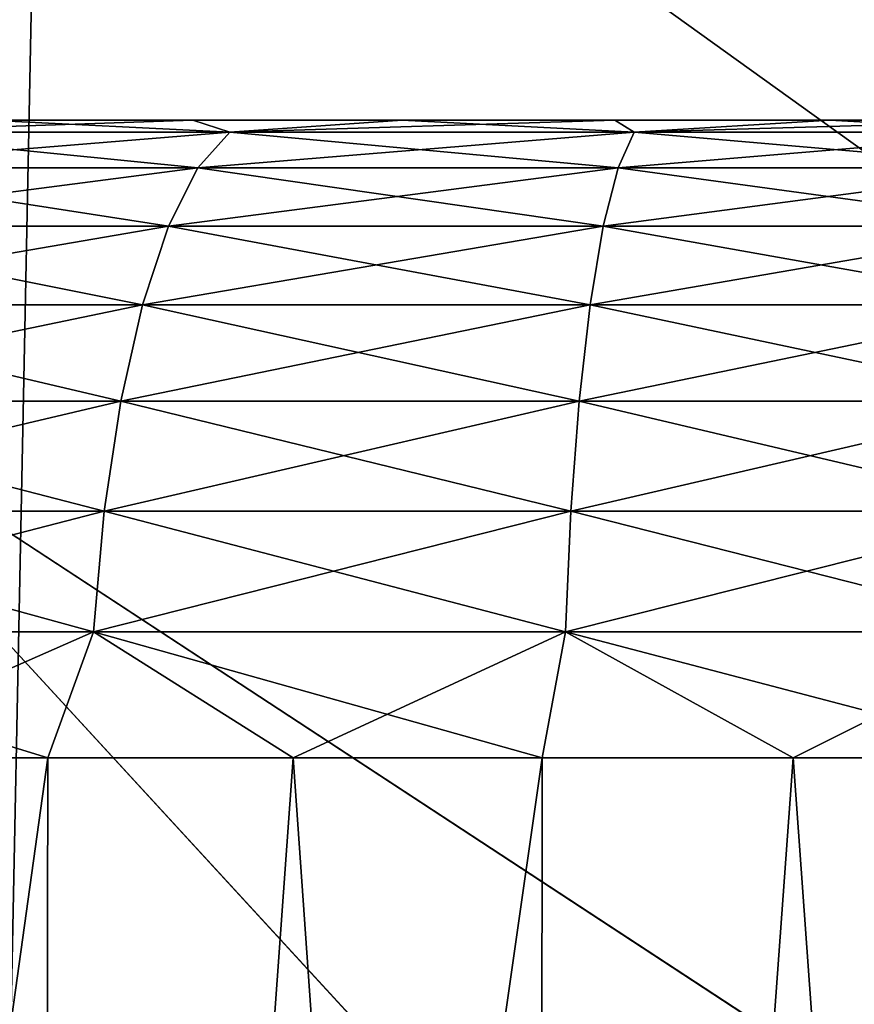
# Model space of a CAD drawing. Header units: millimetres. Extents: x -110 to 110, y 0 to 80.
# Tile 324 of 439: x 94.237 to 94.858, y 11.443 to 12.175. Entities that reach past the tile are written whole.
import ezdxf

# ---------------------------------------------------------------- set-up
doc = ezdxf.new("R2010")
doc.units = ezdxf.units.MM
doc.header["$LTSCALE"] = 59.460957
for name, color, linetype in [('13', 7, 'CONTINUOUS'), ('23', 7, 'CONTINUOUS'), ('27', 7, 'CONTINUOUS'), ('368', 7, 'CONTINUOUS'), ('369', 7, 'CONTINUOUS'), ('372', 7, 'CONTINUOUS'), ('373', 7, 'CONTINUOUS'), ('374', 7, 'CONTINUOUS'), ('378', 7, 'CONTINUOUS'), ('379', 7, 'CONTINUOUS'), ('383', 7, 'CONTINUOUS'), ('384', 7, 'CONTINUOUS'), ('4', 7, 'CONTINUOUS'), ('6', 7, 'CONTINUOUS'), ('7', 7, 'CONTINUOUS')]:
    doc.layers.add(name, color=color, linetype=linetype)

msp = doc.modelspace()

# ---------------------------------------------------------------- linework, layer by layer
at = {"layer": '13', "color": 7, "linetype": 'CONTINUOUS'}
for points in [[(95.06898, 22.61734, 52.30342), (105, 0, 52.6982), (94.48284, 21.84392, 52.31692), (95.06898, 22.61734, 52.30342)], [(94.48284, 21.84392, 52.31692), (105, 0, 52.6982), (93.82453, 21.13098, 52.32936), (94.48284, 21.84392, 52.31692)], [(93.82453, 21.13098, 52.32936), (105, 0, 52.6982), (89.48597, 16.8675, 52.40378), (93.82453, 21.13098, 52.32936)], [(89.48597, 16.8675, 52.40378), (105, 0, 52.6982), (88.76157, 16.22166, 52.41505), (89.48597, 16.8675, 52.40378)], [(88.76157, 16.22166, 52.41505), (105, 0, 52.6982), (87.97799, 15.64908, 52.42505), (88.76157, 16.22166, 52.41505)], [(87.97799, 15.64908, 52.42505), (105, 0, 52.6982), (87.1426, 15.15517, 52.43367), (87.97799, 15.64908, 52.42505)], [(87.1426, 15.15517, 52.43367), (105, 0, 52.6982), (86.26328, 14.74456, 52.44084), (87.1426, 15.15517, 52.43367)], [(86.26328, 14.74456, 52.44084), (105, 0, 52.6982), (85.34831, 14.42112, 52.44648), (86.26328, 14.74456, 52.44084)], [(85.34831, 14.42112, 52.44648), (105, 0, 52.6982), (84.40631, 14.1879, 52.45055), (85.34831, 14.42112, 52.44648)], [(84.40631, 14.1879, 52.45055), (105, 0, 52.6982), (83.44615, 14.04709, 52.45301), (84.40631, 14.1879, 52.45055)], [(105, 0, 52.6982), (-105, 0, 52.6982), (83.44615, 14.04709, 52.45301), (105, 0, 52.6982)]]:
    msp.add_3dface(points, dxfattribs=at)
at = {"layer": '23', "color": 7, "linetype": 'CONTINUOUS'}
for points in [[(93.66814, 37, -44.73599), (94.18733, 9.29476, -45.00078), (94.74723, 37, -44.09194), (93.66814, 37, -44.73599)], [(94.18733, 9.29476, -45.00078), (95.34112, 9.29476, -44.275), (94.74723, 37, -44.09194), (94.18733, 9.29476, -45.00078)], [(94.74723, 37, -44.09194), (95.34112, 9.29476, -44.275), (95.76883, 37, -43.36012), (94.74723, 37, -44.09194)]]:
    msp.add_3dface(points, dxfattribs=at)
at = {"layer": '27', "color": 7, "linetype": 'CONTINUOUS'}
for points in [[(93.35525, 37, 44.90072), (94.48666, 37, 44.2588), (94.18733, 9.29476, 45.00078), (93.35525, 37, 44.90072)], [(94.18733, 9.29476, 45.00078), (94.48666, 37, 44.2588), (95.34112, 9.29476, 44.275), (94.18733, 9.29476, 45.00078)], [(94.48666, 37, 44.2588), (95.55843, 37, 43.52158), (95.34112, 9.29476, 44.275), (94.48666, 37, 44.2588)]]:
    msp.add_3dface(points, dxfattribs=at)
at = {"layer": '368', "color": 7, "linetype": 'CONTINUOUS'}
for points in [[(94.21349, 12.1, 32.89139), (94.2212, 12.1, 33.92804), (94.36593, 12.1, 32.84065), (94.21349, 12.1, 32.89139)], [(94.36593, 12.1, 37.15935), (94.2212, 12.1, 36.07196), (94.21349, 12.1, 37.10861), (94.36593, 12.1, 37.15935)], [(94.36593, 12.1, -32.84065), (94.2212, 12.1, -33.92804), (94.21349, 12.1, -32.89139), (94.36593, 12.1, -32.84065)], [(94.21349, 12.1, -37.10861), (94.2212, 12.1, -36.07196), (94.36593, 12.1, -37.15935), (94.21349, 12.1, -37.10861)], [(94.2212, 12.1, 33.92804), (94.39848, 12.1, 33.81941), (94.36593, 12.1, 32.84065), (94.2212, 12.1, 33.92804)], [(94.39848, 12.1, 36.18059), (94.2212, 12.1, 36.07196), (94.36593, 12.1, 37.15935), (94.39848, 12.1, 36.18059)], [(94.39848, 12.1, -33.81941), (94.2212, 12.1, -33.92804), (94.36593, 12.1, -32.84065), (94.39848, 12.1, -33.81941)], [(94.2212, 12.1, -36.07196), (94.39848, 12.1, -36.18059), (94.36593, 12.1, -37.15935), (94.2212, 12.1, -36.07196)], [(94.36593, 12.1, 32.84065), (94.39848, 12.1, 33.81941), (94.5216, 12.1, 32.80092), (94.36593, 12.1, 32.84065)], [(94.5216, 12.1, 37.19908), (94.39848, 12.1, 36.18059), (94.36593, 12.1, 37.15935), (94.5216, 12.1, 37.19908)], [(94.5216, 12.1, -32.80092), (94.39848, 12.1, -33.81941), (94.36593, 12.1, -32.84065), (94.5216, 12.1, -32.80092)], [(94.36593, 12.1, -37.15935), (94.39848, 12.1, -36.18059), (94.5216, 12.1, -37.19908), (94.36593, 12.1, -37.15935)], [(94.39848, 12.1, 33.81941), (94.59056, 12.1, 33.73985), (94.5216, 12.1, 32.80092), (94.39848, 12.1, 33.81941)], [(94.59056, 12.1, 36.26015), (94.39848, 12.1, 36.18059), (94.5216, 12.1, 37.19908), (94.59056, 12.1, 36.26015)], [(94.59056, 12.1, -33.73985), (94.39848, 12.1, -33.81941), (94.5216, 12.1, -32.80092), (94.59056, 12.1, -33.73985)], [(94.39848, 12.1, -36.18059), (94.59056, 12.1, -36.26015), (94.5216, 12.1, -37.19908), (94.39848, 12.1, -36.18059)], [(94.5216, 12.1, 32.80092), (94.59056, 12.1, 33.73985), (94.6797, 12.1, 32.77239), (94.5216, 12.1, 32.80092)], [(94.6797, 12.1, 37.22761), (94.59056, 12.1, 36.26015), (94.5216, 12.1, 37.19908), (94.6797, 12.1, 37.22761)], [(94.6797, 12.1, -32.77239), (94.59056, 12.1, -33.73985), (94.5216, 12.1, -32.80092), (94.6797, 12.1, -32.77239)], [(94.5216, 12.1, -37.19908), (94.59056, 12.1, -36.26015), (94.6797, 12.1, -37.22761), (94.5216, 12.1, -37.19908)], [(94.59056, 12.1, 33.73985), (94.79273, 12.1, 33.69131), (94.6797, 12.1, 32.77239), (94.59056, 12.1, 33.73985)], [(94.79273, 12.1, 36.30869), (94.59056, 12.1, 36.26015), (94.6797, 12.1, 37.22761), (94.79273, 12.1, 36.30869)], [(94.79273, 12.1, -33.69131), (94.59056, 12.1, -33.73985), (94.6797, 12.1, -32.77239), (94.79273, 12.1, -33.69131)], [(94.59056, 12.1, -36.26015), (94.79273, 12.1, -36.30869), (94.6797, 12.1, -37.22761), (94.59056, 12.1, -36.26015)], [(94.83944, 12.1, 37.24478), (94.79273, 12.1, 36.30869), (94.6797, 12.1, 37.22761), (94.83944, 12.1, 37.24478)], [(94.6797, 12.1, 32.77239), (94.79273, 12.1, 33.69131), (94.83944, 12.1, 32.75522), (94.6797, 12.1, 32.77239)], [(94.83944, 12.1, -32.75522), (94.79273, 12.1, -33.69131), (94.6797, 12.1, -32.77239), (94.83944, 12.1, -32.75522)], [(94.6797, 12.1, -37.22761), (94.79273, 12.1, -36.30869), (94.83944, 12.1, -37.24478), (94.6797, 12.1, -37.22761)], [(95, 12.1, 37.25052), (94.79273, 12.1, 36.30869), (94.83944, 12.1, 37.24478), (95, 12.1, 37.25052)], [(95, 12.1, 36.325), (94.79273, 12.1, 36.30869), (95, 12.1, 37.25052), (95, 12.1, 36.325)], [(94.79273, 12.1, 33.69131), (95, 12.1, 33.675), (94.83944, 12.1, 32.75522), (94.79273, 12.1, 33.69131)], [(95, 12.1, -32.74948), (94.79273, 12.1, -33.69131), (94.83944, 12.1, -32.75522), (95, 12.1, -32.74948)], [(95, 12.1, -33.675), (94.79273, 12.1, -33.69131), (95, 12.1, -32.74948), (95, 12.1, -33.675)], [(94.79273, 12.1, -36.30869), (95, 12.1, -36.325), (94.83944, 12.1, -37.24478), (94.79273, 12.1, -36.30869)], [(94.83944, 12.1, 32.75522), (95, 12.1, 33.675), (95, 12.1, 32.74948), (94.83944, 12.1, 32.75522)], [(94.83944, 12.1, -37.24478), (95, 12.1, -36.325), (95, 12.1, -37.25052), (94.83944, 12.1, -37.24478)]]:
    msp.add_3dface(points, dxfattribs=at)
at = {"layer": '369', "color": 7, "linetype": 'CONTINUOUS'}
for points in [[(93.89549, 9.02383, 32.33348), (94.2581, 11.62617, 32.35214), (94.25299, 9.02383, 32.21213), (93.89549, 9.02383, 32.33348)], [(94.07914, 11.62617, 32.40894), (94.2581, 11.62617, 32.35214), (93.89549, 9.02383, 32.33348), (94.07914, 11.62617, 32.40894)], [(94.2581, 11.62617, 32.35214), (94.44053, 11.62617, 32.30768), (94.25299, 9.02383, 32.21213), (94.2581, 11.62617, 32.35214)], [(94.25299, 9.02383, 32.21213), (94.62556, 11.62617, 32.27578), (94.62327, 9.02383, 32.13848), (94.25299, 9.02383, 32.21213)], [(94.44053, 11.62617, 32.30768), (94.62556, 11.62617, 32.27578), (94.25299, 9.02383, 32.21213), (94.44053, 11.62617, 32.30768)], [(94.62327, 9.02383, 32.13848), (95, 11.62617, 32.25017), (95, 9.02383, 32.11378), (94.62327, 9.02383, 32.13848)], [(94.81234, 11.62617, 32.25658), (95, 11.62617, 32.25017), (94.62327, 9.02383, 32.13848), (94.81234, 11.62617, 32.25658)], [(94.62556, 11.62617, 32.27578), (94.81234, 11.62617, 32.25658), (94.62327, 9.02383, 32.13848), (94.62556, 11.62617, 32.27578)]]:
    msp.add_3dface(points, dxfattribs=at)
at = {"layer": '372', "color": 7, "linetype": 'CONTINUOUS'}
for points in [[(94.25299, 9.02383, 37.78787), (94.07914, 11.62617, 37.59106), (93.89549, 9.02383, 37.66652), (94.25299, 9.02383, 37.78787)], [(94.2581, 11.62617, 37.64786), (94.07914, 11.62617, 37.59106), (94.25299, 9.02383, 37.78787), (94.2581, 11.62617, 37.64786)], [(94.44053, 11.62617, 37.69232), (94.2581, 11.62617, 37.64786), (94.25299, 9.02383, 37.78787), (94.44053, 11.62617, 37.69232)], [(94.62327, 9.02383, 37.86152), (94.44053, 11.62617, 37.69232), (94.25299, 9.02383, 37.78787), (94.62327, 9.02383, 37.86152)], [(94.62556, 11.62617, 37.72422), (94.44053, 11.62617, 37.69232), (94.62327, 9.02383, 37.86152), (94.62556, 11.62617, 37.72422)], [(94.81234, 11.62617, 37.74342), (94.62556, 11.62617, 37.72422), (94.62327, 9.02383, 37.86152), (94.81234, 11.62617, 37.74342)], [(95, 9.02383, 37.88622), (94.81234, 11.62617, 37.74342), (94.62327, 9.02383, 37.86152), (95, 9.02383, 37.88622)], [(95, 11.62617, 37.74983), (94.81234, 11.62617, 37.74342), (95, 9.02383, 37.88622), (95, 11.62617, 37.74983)]]:
    msp.add_3dface(points, dxfattribs=at)
at = {"layer": '373', "color": 7, "linetype": 'CONTINUOUS'}
for points in [[(94.10288, 12.09113, 32.83416), (94.36593, 12.1, 32.84065), (94.39325, 12.09113, 32.73559), (94.10288, 12.09113, 32.83416)], [(94.21349, 12.1, 32.89139), (94.36593, 12.1, 32.84065), (94.10288, 12.09113, 32.83416), (94.21349, 12.1, 32.89139)], [(94.36593, 12.1, 32.84065), (94.5216, 12.1, 32.80092), (94.39325, 12.09113, 32.73559), (94.36593, 12.1, 32.84065)], [(94.5216, 12.1, 32.80092), (94.6797, 12.1, 32.77239), (94.39325, 12.09113, 32.73559), (94.5216, 12.1, 32.80092)], [(94.39325, 12.09113, 32.73559), (94.6797, 12.1, 32.77239), (94.69401, 12.09113, 32.67576), (94.39325, 12.09113, 32.73559)], [(94.6797, 12.1, 32.77239), (94.83944, 12.1, 32.75522), (94.69401, 12.09113, 32.67576), (94.6797, 12.1, 32.77239)], [(94.83944, 12.1, 32.75522), (95, 12.1, 32.74948), (94.69401, 12.09113, 32.67576), (94.83944, 12.1, 32.75522)], [(94.69401, 12.09113, 32.67576), (95, 12.1, 32.74948), (95, 12.09113, 32.65571), (94.69401, 12.09113, 32.67576)], [(94.10288, 12.09113, 32.83416), (94.39325, 12.09113, 32.73559), (94.06803, 12.06458, 32.75002), (94.10288, 12.09113, 32.83416)], [(94.06803, 12.06458, 32.75002), (94.39325, 12.09113, 32.73559), (94.36968, 12.06458, 32.64763), (94.06803, 12.06458, 32.75002)], [(94.36968, 12.06458, 32.64763), (94.69401, 12.09113, 32.67576), (94.68212, 12.06458, 32.58548), (94.36968, 12.06458, 32.64763)], [(94.39325, 12.09113, 32.73559), (94.69401, 12.09113, 32.67576), (94.36968, 12.06458, 32.64763), (94.39325, 12.09113, 32.73559)], [(94.68212, 12.06458, 32.58548), (95, 12.09113, 32.65571), (95, 12.06458, 32.56464), (94.68212, 12.06458, 32.58548)], [(94.69401, 12.09113, 32.67576), (95, 12.09113, 32.65571), (94.68212, 12.06458, 32.58548), (94.69401, 12.09113, 32.67576)], [(94.06803, 12.06458, 32.75002), (94.36968, 12.06458, 32.64763), (94.03573, 12.02131, 32.67204), (94.06803, 12.06458, 32.75002)], [(94.03573, 12.02131, 32.67204), (94.36968, 12.06458, 32.64763), (94.34784, 12.02131, 32.56609), (94.03573, 12.02131, 32.67204)], [(94.36968, 12.06458, 32.64763), (94.68212, 12.06458, 32.58548), (94.34784, 12.02131, 32.56609), (94.36968, 12.06458, 32.64763)], [(94.34784, 12.02131, 32.56609), (94.68212, 12.06458, 32.58548), (94.6711, 12.02131, 32.50179), (94.34784, 12.02131, 32.56609)], [(94.68212, 12.06458, 32.58548), (95, 12.06458, 32.56464), (94.6711, 12.02131, 32.50179), (94.68212, 12.06458, 32.58548)], [(94.6711, 12.02131, 32.50179), (95, 12.06458, 32.56464), (95, 12.02131, 32.48023), (94.6711, 12.02131, 32.50179)], [(94.03573, 12.02131, 32.67204), (94.34784, 12.02131, 32.56609), (94.00713, 11.96288, 32.60301), (94.03573, 12.02131, 32.67204)], [(94.00713, 11.96288, 32.60301), (94.34784, 12.02131, 32.56609), (94.3285, 11.96288, 32.49392), (94.00713, 11.96288, 32.60301)], [(94.34784, 12.02131, 32.56609), (94.6711, 12.02131, 32.50179), (94.3285, 11.96288, 32.49392), (94.34784, 12.02131, 32.56609)], [(94.3285, 11.96288, 32.49392), (94.6711, 12.02131, 32.50179), (94.66135, 11.96288, 32.42771), (94.3285, 11.96288, 32.49392)], [(94.6711, 12.02131, 32.50179), (95, 12.02131, 32.48023), (94.66135, 11.96288, 32.42771), (94.6711, 12.02131, 32.50179)], [(94.66135, 11.96288, 32.42771), (95, 12.02131, 32.48023), (95, 11.96288, 32.40551), (94.66135, 11.96288, 32.42771)], [(94.00713, 11.96288, 32.60301), (94.3285, 11.96288, 32.49392), (93.98327, 11.89139, 32.54541), (94.00713, 11.96288, 32.60301)], [(93.98327, 11.89139, 32.54541), (94.3285, 11.96288, 32.49392), (94.31236, 11.89139, 32.4337), (93.98327, 11.89139, 32.54541)], [(94.31236, 11.89139, 32.4337), (94.66135, 11.96288, 32.42771), (94.65321, 11.89139, 32.3659), (94.31236, 11.89139, 32.4337)], [(94.3285, 11.96288, 32.49392), (94.66135, 11.96288, 32.42771), (94.31236, 11.89139, 32.4337), (94.3285, 11.96288, 32.49392)], [(94.66135, 11.96288, 32.42771), (95, 11.96288, 32.40551), (94.65321, 11.89139, 32.3659), (94.66135, 11.96288, 32.42771)], [(94.65321, 11.89139, 32.3659), (95, 11.96288, 32.40551), (95, 11.89139, 32.34317), (94.65321, 11.89139, 32.3659)], [(93.98327, 11.89139, 32.54541), (94.31236, 11.89139, 32.4337), (93.96501, 11.80942, 32.50132), (93.98327, 11.89139, 32.54541)], [(93.96501, 11.80942, 32.50132), (94.31236, 11.89139, 32.4337), (94.30001, 11.80942, 32.38761), (93.96501, 11.80942, 32.50132)], [(94.31236, 11.89139, 32.4337), (94.65321, 11.89139, 32.3659), (94.30001, 11.80942, 32.38761), (94.31236, 11.89139, 32.4337)], [(94.30001, 11.80942, 32.38761), (94.65321, 11.89139, 32.3659), (94.64699, 11.80942, 32.31859), (94.30001, 11.80942, 32.38761)], [(94.65321, 11.89139, 32.3659), (95, 11.89139, 32.34317), (94.64699, 11.80942, 32.31859), (94.65321, 11.89139, 32.3659)], [(94.64699, 11.80942, 32.31859), (95, 11.89139, 32.34317), (95, 11.80942, 32.29545), (94.64699, 11.80942, 32.31859)], [(93.96501, 11.80942, 32.50132), (94.30001, 11.80942, 32.38761), (93.95301, 11.7199, 32.47233), (93.96501, 11.80942, 32.50132)], [(93.95301, 11.7199, 32.47233), (94.30001, 11.80942, 32.38761), (94.29189, 11.7199, 32.3573), (93.95301, 11.7199, 32.47233)], [(94.29189, 11.7199, 32.3573), (94.64699, 11.80942, 32.31859), (94.64289, 11.7199, 32.28748), (94.29189, 11.7199, 32.3573)], [(94.30001, 11.80942, 32.38761), (94.64699, 11.80942, 32.31859), (94.29189, 11.7199, 32.3573), (94.30001, 11.80942, 32.38761)], [(94.64289, 11.7199, 32.28748), (95, 11.80942, 32.29545), (95, 11.7199, 32.26407), (94.64289, 11.7199, 32.28748)], [(94.64699, 11.80942, 32.31859), (95, 11.80942, 32.29545), (94.64289, 11.7199, 32.28748), (94.64699, 11.80942, 32.31859)], [(94.07914, 11.62617, 32.40894), (93.95301, 11.7199, 32.47233), (94.29189, 11.7199, 32.3573), (94.07914, 11.62617, 32.40894)], [(94.2581, 11.62617, 32.35214), (94.07914, 11.62617, 32.40894), (94.29189, 11.7199, 32.3573), (94.2581, 11.62617, 32.35214)], [(94.44053, 11.62617, 32.30768), (94.2581, 11.62617, 32.35214), (94.29189, 11.7199, 32.3573), (94.44053, 11.62617, 32.30768)], [(94.44053, 11.62617, 32.30768), (94.29189, 11.7199, 32.3573), (94.64289, 11.7199, 32.28748), (94.44053, 11.62617, 32.30768)], [(94.62556, 11.62617, 32.27578), (94.44053, 11.62617, 32.30768), (94.64289, 11.7199, 32.28748), (94.62556, 11.62617, 32.27578)], [(94.81234, 11.62617, 32.25658), (94.62556, 11.62617, 32.27578), (94.64289, 11.7199, 32.28748), (94.81234, 11.62617, 32.25658)], [(94.81234, 11.62617, 32.25658), (94.64289, 11.7199, 32.28748), (95, 11.7199, 32.26407), (94.81234, 11.62617, 32.25658)], [(95, 11.62617, 32.25017), (94.81234, 11.62617, 32.25658), (95, 11.7199, 32.26407), (95, 11.62617, 32.25017)]]:
    msp.add_3dface(points, dxfattribs=at)
at = {"layer": '374', "color": 7, "linetype": 'CONTINUOUS'}
for points in [[(94.39325, 12.09113, 37.26441), (94.21349, 12.1, 37.10861), (94.10288, 12.09113, 37.16584), (94.39325, 12.09113, 37.26441)], [(94.36593, 12.1, 37.15935), (94.21349, 12.1, 37.10861), (94.39325, 12.09113, 37.26441), (94.36593, 12.1, 37.15935)], [(94.5216, 12.1, 37.19908), (94.36593, 12.1, 37.15935), (94.39325, 12.09113, 37.26441), (94.5216, 12.1, 37.19908)], [(94.69401, 12.09113, 37.32424), (94.5216, 12.1, 37.19908), (94.39325, 12.09113, 37.26441), (94.69401, 12.09113, 37.32424)], [(94.6797, 12.1, 37.22761), (94.5216, 12.1, 37.19908), (94.69401, 12.09113, 37.32424), (94.6797, 12.1, 37.22761)], [(94.83944, 12.1, 37.24478), (94.6797, 12.1, 37.22761), (94.69401, 12.09113, 37.32424), (94.83944, 12.1, 37.24478)], [(95, 12.09113, 37.34429), (94.83944, 12.1, 37.24478), (94.69401, 12.09113, 37.32424), (95, 12.09113, 37.34429)], [(95, 12.1, 37.25052), (94.83944, 12.1, 37.24478), (95, 12.09113, 37.34429), (95, 12.1, 37.25052)], [(94.36968, 12.06458, 37.35237), (94.10288, 12.09113, 37.16584), (94.06803, 12.06458, 37.24998), (94.36968, 12.06458, 37.35237)], [(94.39325, 12.09113, 37.26441), (94.10288, 12.09113, 37.16584), (94.36968, 12.06458, 37.35237), (94.39325, 12.09113, 37.26441)], [(94.68212, 12.06458, 37.41452), (94.39325, 12.09113, 37.26441), (94.36968, 12.06458, 37.35237), (94.68212, 12.06458, 37.41452)], [(94.69401, 12.09113, 37.32424), (94.39325, 12.09113, 37.26441), (94.68212, 12.06458, 37.41452), (94.69401, 12.09113, 37.32424)], [(95, 12.06458, 37.43536), (94.69401, 12.09113, 37.32424), (94.68212, 12.06458, 37.41452), (95, 12.06458, 37.43536)], [(95, 12.09113, 37.34429), (94.69401, 12.09113, 37.32424), (95, 12.06458, 37.43536), (95, 12.09113, 37.34429)], [(94.34784, 12.02131, 37.43391), (94.06803, 12.06458, 37.24998), (94.03573, 12.02131, 37.32796), (94.34784, 12.02131, 37.43391)], [(94.36968, 12.06458, 37.35237), (94.06803, 12.06458, 37.24998), (94.34784, 12.02131, 37.43391), (94.36968, 12.06458, 37.35237)], [(94.6711, 12.02131, 37.49821), (94.36968, 12.06458, 37.35237), (94.34784, 12.02131, 37.43391), (94.6711, 12.02131, 37.49821)], [(94.68212, 12.06458, 37.41452), (94.36968, 12.06458, 37.35237), (94.6711, 12.02131, 37.49821), (94.68212, 12.06458, 37.41452)], [(95, 12.02131, 37.51977), (94.68212, 12.06458, 37.41452), (94.6711, 12.02131, 37.49821), (95, 12.02131, 37.51977)], [(95, 12.06458, 37.43536), (94.68212, 12.06458, 37.41452), (95, 12.02131, 37.51977), (95, 12.06458, 37.43536)], [(94.3285, 11.96288, 37.50608), (94.03573, 12.02131, 37.32796), (94.00713, 11.96288, 37.39699), (94.3285, 11.96288, 37.50608)], [(94.34784, 12.02131, 37.43391), (94.03573, 12.02131, 37.32796), (94.3285, 11.96288, 37.50608), (94.34784, 12.02131, 37.43391)], [(94.66135, 11.96288, 37.57229), (94.34784, 12.02131, 37.43391), (94.3285, 11.96288, 37.50608), (94.66135, 11.96288, 37.57229)], [(94.6711, 12.02131, 37.49821), (94.34784, 12.02131, 37.43391), (94.66135, 11.96288, 37.57229), (94.6711, 12.02131, 37.49821)], [(95, 11.96288, 37.59449), (94.6711, 12.02131, 37.49821), (94.66135, 11.96288, 37.57229), (95, 11.96288, 37.59449)], [(95, 12.02131, 37.51977), (94.6711, 12.02131, 37.49821), (95, 11.96288, 37.59449), (95, 12.02131, 37.51977)], [(94.31236, 11.89139, 37.5663), (94.00713, 11.96288, 37.39699), (93.98327, 11.89139, 37.45459), (94.31236, 11.89139, 37.5663)], [(94.3285, 11.96288, 37.50608), (94.00713, 11.96288, 37.39699), (94.31236, 11.89139, 37.5663), (94.3285, 11.96288, 37.50608)], [(94.65321, 11.89139, 37.6341), (94.3285, 11.96288, 37.50608), (94.31236, 11.89139, 37.5663), (94.65321, 11.89139, 37.6341)], [(94.66135, 11.96288, 37.57229), (94.3285, 11.96288, 37.50608), (94.65321, 11.89139, 37.6341), (94.66135, 11.96288, 37.57229)], [(95, 11.89139, 37.65683), (94.66135, 11.96288, 37.57229), (94.65321, 11.89139, 37.6341), (95, 11.89139, 37.65683)], [(95, 11.96288, 37.59449), (94.66135, 11.96288, 37.57229), (95, 11.89139, 37.65683), (95, 11.96288, 37.59449)], [(94.30001, 11.80942, 37.61239), (93.98327, 11.89139, 37.45459), (93.96501, 11.80942, 37.49868), (94.30001, 11.80942, 37.61239)], [(94.31236, 11.89139, 37.5663), (93.98327, 11.89139, 37.45459), (94.30001, 11.80942, 37.61239), (94.31236, 11.89139, 37.5663)], [(94.64699, 11.80942, 37.68141), (94.31236, 11.89139, 37.5663), (94.30001, 11.80942, 37.61239), (94.64699, 11.80942, 37.68141)], [(94.65321, 11.89139, 37.6341), (94.31236, 11.89139, 37.5663), (94.64699, 11.80942, 37.68141), (94.65321, 11.89139, 37.6341)], [(95, 11.80942, 37.70455), (94.65321, 11.89139, 37.6341), (94.64699, 11.80942, 37.68141), (95, 11.80942, 37.70455)], [(95, 11.89139, 37.65683), (94.65321, 11.89139, 37.6341), (95, 11.80942, 37.70455), (95, 11.89139, 37.65683)], [(94.29189, 11.7199, 37.6427), (93.96501, 11.80942, 37.49868), (93.95301, 11.7199, 37.52767), (94.29189, 11.7199, 37.6427)], [(94.30001, 11.80942, 37.61239), (93.96501, 11.80942, 37.49868), (94.29189, 11.7199, 37.6427), (94.30001, 11.80942, 37.61239)], [(94.64289, 11.7199, 37.71252), (94.30001, 11.80942, 37.61239), (94.29189, 11.7199, 37.6427), (94.64289, 11.7199, 37.71252)], [(94.64699, 11.80942, 37.68141), (94.30001, 11.80942, 37.61239), (94.64289, 11.7199, 37.71252), (94.64699, 11.80942, 37.68141)], [(95, 11.7199, 37.73593), (94.64699, 11.80942, 37.68141), (94.64289, 11.7199, 37.71252), (95, 11.7199, 37.73593)], [(95, 11.80942, 37.70455), (94.64699, 11.80942, 37.68141), (95, 11.7199, 37.73593), (95, 11.80942, 37.70455)], [(94.2581, 11.62617, 37.64786), (94.29189, 11.7199, 37.6427), (93.95301, 11.7199, 37.52767), (94.2581, 11.62617, 37.64786)], [(94.07914, 11.62617, 37.59106), (94.2581, 11.62617, 37.64786), (93.95301, 11.7199, 37.52767), (94.07914, 11.62617, 37.59106)], [(94.2581, 11.62617, 37.64786), (94.44053, 11.62617, 37.69232), (94.29189, 11.7199, 37.6427), (94.2581, 11.62617, 37.64786)], [(94.62556, 11.62617, 37.72422), (94.64289, 11.7199, 37.71252), (94.29189, 11.7199, 37.6427), (94.62556, 11.62617, 37.72422)], [(94.44053, 11.62617, 37.69232), (94.62556, 11.62617, 37.72422), (94.29189, 11.7199, 37.6427), (94.44053, 11.62617, 37.69232)], [(94.62556, 11.62617, 37.72422), (94.81234, 11.62617, 37.74342), (94.64289, 11.7199, 37.71252), (94.62556, 11.62617, 37.72422)], [(94.81234, 11.62617, 37.74342), (95, 11.62617, 37.74983), (94.64289, 11.7199, 37.71252), (94.81234, 11.62617, 37.74342)], [(95, 11.62617, 37.74983), (95, 11.7199, 37.73593), (94.64289, 11.7199, 37.71252), (95, 11.62617, 37.74983)]]:
    msp.add_3dface(points, dxfattribs=at)
at = {"layer": '378', "color": 7, "linetype": 'CONTINUOUS'}
for points in [[(93.89549, 9.02383, -37.66652), (94.2581, 11.62617, -37.64786), (94.25299, 9.02383, -37.78787), (93.89549, 9.02383, -37.66652)], [(94.07914, 11.62617, -37.59106), (94.2581, 11.62617, -37.64786), (93.89549, 9.02383, -37.66652), (94.07914, 11.62617, -37.59106)], [(94.2581, 11.62617, -37.64786), (94.44053, 11.62617, -37.69232), (94.25299, 9.02383, -37.78787), (94.2581, 11.62617, -37.64786)], [(94.25299, 9.02383, -37.78787), (94.62556, 11.62617, -37.72422), (94.62327, 9.02383, -37.86152), (94.25299, 9.02383, -37.78787)], [(94.44053, 11.62617, -37.69232), (94.62556, 11.62617, -37.72422), (94.25299, 9.02383, -37.78787), (94.44053, 11.62617, -37.69232)], [(94.81234, 11.62617, -37.74342), (95, 11.62617, -37.74983), (94.62327, 9.02383, -37.86152), (94.81234, 11.62617, -37.74342)], [(94.62327, 9.02383, -37.86152), (95, 11.62617, -37.74983), (95, 9.02383, -37.88622), (94.62327, 9.02383, -37.86152)], [(94.62556, 11.62617, -37.72422), (94.81234, 11.62617, -37.74342), (94.62327, 9.02383, -37.86152), (94.62556, 11.62617, -37.72422)]]:
    msp.add_3dface(points, dxfattribs=at)
at = {"layer": '379', "color": 7, "linetype": 'CONTINUOUS'}
for points in [[(94.25299, 9.02383, -32.21213), (94.07914, 11.62617, -32.40894), (93.89549, 9.02383, -32.33348), (94.25299, 9.02383, -32.21213)], [(94.2581, 11.62617, -32.35214), (94.07914, 11.62617, -32.40894), (94.25299, 9.02383, -32.21213), (94.2581, 11.62617, -32.35214)], [(94.62327, 9.02383, -32.13848), (94.44053, 11.62617, -32.30768), (94.25299, 9.02383, -32.21213), (94.62327, 9.02383, -32.13848)], [(94.44053, 11.62617, -32.30768), (94.2581, 11.62617, -32.35214), (94.25299, 9.02383, -32.21213), (94.44053, 11.62617, -32.30768)], [(94.62556, 11.62617, -32.27578), (94.44053, 11.62617, -32.30768), (94.62327, 9.02383, -32.13848), (94.62556, 11.62617, -32.27578)], [(94.81234, 11.62617, -32.25658), (94.62556, 11.62617, -32.27578), (94.62327, 9.02383, -32.13848), (94.81234, 11.62617, -32.25658)], [(95, 9.02383, -32.11378), (94.81234, 11.62617, -32.25658), (94.62327, 9.02383, -32.13848), (95, 9.02383, -32.11378)], [(95, 11.62617, -32.25017), (94.81234, 11.62617, -32.25658), (95, 9.02383, -32.11378), (95, 11.62617, -32.25017)]]:
    msp.add_3dface(points, dxfattribs=at)
at = {"layer": '383', "color": 7, "linetype": 'CONTINUOUS'}
for points in [[(94.21349, 12.1, -37.10861), (94.36593, 12.1, -37.15935), (94.10288, 12.09113, -37.16584), (94.21349, 12.1, -37.10861)], [(94.10288, 12.09113, -37.16584), (94.36593, 12.1, -37.15935), (94.39325, 12.09113, -37.26441), (94.10288, 12.09113, -37.16584)], [(94.36593, 12.1, -37.15935), (94.5216, 12.1, -37.19908), (94.39325, 12.09113, -37.26441), (94.36593, 12.1, -37.15935)], [(94.5216, 12.1, -37.19908), (94.6797, 12.1, -37.22761), (94.39325, 12.09113, -37.26441), (94.5216, 12.1, -37.19908)], [(94.39325, 12.09113, -37.26441), (94.6797, 12.1, -37.22761), (94.69401, 12.09113, -37.32424), (94.39325, 12.09113, -37.26441)], [(94.6797, 12.1, -37.22761), (94.83944, 12.1, -37.24478), (94.69401, 12.09113, -37.32424), (94.6797, 12.1, -37.22761)], [(94.83944, 12.1, -37.24478), (95, 12.1, -37.25052), (94.69401, 12.09113, -37.32424), (94.83944, 12.1, -37.24478)], [(94.69401, 12.09113, -37.32424), (95, 12.1, -37.25052), (95, 12.09113, -37.34429), (94.69401, 12.09113, -37.32424)], [(94.10288, 12.09113, -37.16584), (94.39325, 12.09113, -37.26441), (94.06803, 12.06458, -37.24998), (94.10288, 12.09113, -37.16584)], [(94.06803, 12.06458, -37.24998), (94.39325, 12.09113, -37.26441), (94.36968, 12.06458, -37.35237), (94.06803, 12.06458, -37.24998)], [(94.36968, 12.06458, -37.35237), (94.69401, 12.09113, -37.32424), (94.68212, 12.06458, -37.41452), (94.36968, 12.06458, -37.35237)], [(94.39325, 12.09113, -37.26441), (94.69401, 12.09113, -37.32424), (94.36968, 12.06458, -37.35237), (94.39325, 12.09113, -37.26441)], [(94.68212, 12.06458, -37.41452), (95, 12.09113, -37.34429), (95, 12.06458, -37.43536), (94.68212, 12.06458, -37.41452)], [(94.69401, 12.09113, -37.32424), (95, 12.09113, -37.34429), (94.68212, 12.06458, -37.41452), (94.69401, 12.09113, -37.32424)], [(94.06803, 12.06458, -37.24998), (94.36968, 12.06458, -37.35237), (94.03573, 12.02131, -37.32796), (94.06803, 12.06458, -37.24998)], [(94.03573, 12.02131, -37.32796), (94.36968, 12.06458, -37.35237), (94.34784, 12.02131, -37.43391), (94.03573, 12.02131, -37.32796)], [(94.36968, 12.06458, -37.35237), (94.68212, 12.06458, -37.41452), (94.34784, 12.02131, -37.43391), (94.36968, 12.06458, -37.35237)], [(94.34784, 12.02131, -37.43391), (94.68212, 12.06458, -37.41452), (94.6711, 12.02131, -37.49821), (94.34784, 12.02131, -37.43391)], [(94.68212, 12.06458, -37.41452), (95, 12.06458, -37.43536), (94.6711, 12.02131, -37.49821), (94.68212, 12.06458, -37.41452)], [(94.6711, 12.02131, -37.49821), (95, 12.06458, -37.43536), (95, 12.02131, -37.51977), (94.6711, 12.02131, -37.49821)], [(94.03573, 12.02131, -37.32796), (94.34784, 12.02131, -37.43391), (94.00713, 11.96288, -37.39699), (94.03573, 12.02131, -37.32796)], [(94.00713, 11.96288, -37.39699), (94.34784, 12.02131, -37.43391), (94.3285, 11.96288, -37.50608), (94.00713, 11.96288, -37.39699)], [(94.34784, 12.02131, -37.43391), (94.6711, 12.02131, -37.49821), (94.3285, 11.96288, -37.50608), (94.34784, 12.02131, -37.43391)], [(94.3285, 11.96288, -37.50608), (94.6711, 12.02131, -37.49821), (94.66135, 11.96288, -37.57229), (94.3285, 11.96288, -37.50608)], [(94.6711, 12.02131, -37.49821), (95, 12.02131, -37.51977), (94.66135, 11.96288, -37.57229), (94.6711, 12.02131, -37.49821)], [(94.66135, 11.96288, -37.57229), (95, 12.02131, -37.51977), (95, 11.96288, -37.59449), (94.66135, 11.96288, -37.57229)], [(94.00713, 11.96288, -37.39699), (94.3285, 11.96288, -37.50608), (93.98327, 11.89139, -37.45459), (94.00713, 11.96288, -37.39699)], [(93.98327, 11.89139, -37.45459), (94.3285, 11.96288, -37.50608), (94.31236, 11.89139, -37.5663), (93.98327, 11.89139, -37.45459)], [(94.3285, 11.96288, -37.50608), (94.66135, 11.96288, -37.57229), (94.31236, 11.89139, -37.5663), (94.3285, 11.96288, -37.50608)], [(94.31236, 11.89139, -37.5663), (94.66135, 11.96288, -37.57229), (94.65321, 11.89139, -37.6341), (94.31236, 11.89139, -37.5663)], [(94.66135, 11.96288, -37.57229), (95, 11.96288, -37.59449), (94.65321, 11.89139, -37.6341), (94.66135, 11.96288, -37.57229)], [(94.65321, 11.89139, -37.6341), (95, 11.96288, -37.59449), (95, 11.89139, -37.65683), (94.65321, 11.89139, -37.6341)], [(93.98327, 11.89139, -37.45459), (94.31236, 11.89139, -37.5663), (93.96501, 11.80942, -37.49868), (93.98327, 11.89139, -37.45459)], [(93.96501, 11.80942, -37.49868), (94.31236, 11.89139, -37.5663), (94.30001, 11.80942, -37.61239), (93.96501, 11.80942, -37.49868)], [(94.31236, 11.89139, -37.5663), (94.65321, 11.89139, -37.6341), (94.30001, 11.80942, -37.61239), (94.31236, 11.89139, -37.5663)], [(94.30001, 11.80942, -37.61239), (94.65321, 11.89139, -37.6341), (94.64699, 11.80942, -37.68141), (94.30001, 11.80942, -37.61239)], [(94.65321, 11.89139, -37.6341), (95, 11.89139, -37.65683), (94.64699, 11.80942, -37.68141), (94.65321, 11.89139, -37.6341)], [(94.64699, 11.80942, -37.68141), (95, 11.89139, -37.65683), (95, 11.80942, -37.70455), (94.64699, 11.80942, -37.68141)], [(93.95301, 11.7199, -37.52767), (94.30001, 11.80942, -37.61239), (94.29189, 11.7199, -37.6427), (93.95301, 11.7199, -37.52767)], [(93.96501, 11.80942, -37.49868), (94.30001, 11.80942, -37.61239), (93.95301, 11.7199, -37.52767), (93.96501, 11.80942, -37.49868)], [(94.29189, 11.7199, -37.6427), (94.64699, 11.80942, -37.68141), (94.64289, 11.7199, -37.71252), (94.29189, 11.7199, -37.6427)], [(94.30001, 11.80942, -37.61239), (94.64699, 11.80942, -37.68141), (94.29189, 11.7199, -37.6427), (94.30001, 11.80942, -37.61239)], [(94.64289, 11.7199, -37.71252), (95, 11.80942, -37.70455), (95, 11.7199, -37.73593), (94.64289, 11.7199, -37.71252)], [(94.64699, 11.80942, -37.68141), (95, 11.80942, -37.70455), (94.64289, 11.7199, -37.71252), (94.64699, 11.80942, -37.68141)], [(94.07914, 11.62617, -37.59106), (93.95301, 11.7199, -37.52767), (94.29189, 11.7199, -37.6427), (94.07914, 11.62617, -37.59106)], [(94.2581, 11.62617, -37.64786), (94.07914, 11.62617, -37.59106), (94.29189, 11.7199, -37.6427), (94.2581, 11.62617, -37.64786)], [(94.44053, 11.62617, -37.69232), (94.2581, 11.62617, -37.64786), (94.29189, 11.7199, -37.6427), (94.44053, 11.62617, -37.69232)], [(94.44053, 11.62617, -37.69232), (94.29189, 11.7199, -37.6427), (94.64289, 11.7199, -37.71252), (94.44053, 11.62617, -37.69232)], [(94.62556, 11.62617, -37.72422), (94.44053, 11.62617, -37.69232), (94.64289, 11.7199, -37.71252), (94.62556, 11.62617, -37.72422)], [(94.81234, 11.62617, -37.74342), (94.62556, 11.62617, -37.72422), (94.64289, 11.7199, -37.71252), (94.81234, 11.62617, -37.74342)], [(94.81234, 11.62617, -37.74342), (94.64289, 11.7199, -37.71252), (95, 11.7199, -37.73593), (94.81234, 11.62617, -37.74342)], [(95, 11.62617, -37.74983), (94.81234, 11.62617, -37.74342), (95, 11.7199, -37.73593), (95, 11.62617, -37.74983)]]:
    msp.add_3dface(points, dxfattribs=at)
at = {"layer": '384', "color": 7, "linetype": 'CONTINUOUS'}
for points in [[(94.39325, 12.09113, -32.73559), (94.21349, 12.1, -32.89139), (94.10288, 12.09113, -32.83416), (94.39325, 12.09113, -32.73559)], [(94.36593, 12.1, -32.84065), (94.21349, 12.1, -32.89139), (94.39325, 12.09113, -32.73559), (94.36593, 12.1, -32.84065)], [(94.5216, 12.1, -32.80092), (94.36593, 12.1, -32.84065), (94.39325, 12.09113, -32.73559), (94.5216, 12.1, -32.80092)], [(94.69401, 12.09113, -32.67576), (94.5216, 12.1, -32.80092), (94.39325, 12.09113, -32.73559), (94.69401, 12.09113, -32.67576)], [(94.6797, 12.1, -32.77239), (94.5216, 12.1, -32.80092), (94.69401, 12.09113, -32.67576), (94.6797, 12.1, -32.77239)], [(94.83944, 12.1, -32.75522), (94.6797, 12.1, -32.77239), (94.69401, 12.09113, -32.67576), (94.83944, 12.1, -32.75522)], [(95, 12.09113, -32.65571), (94.83944, 12.1, -32.75522), (94.69401, 12.09113, -32.67576), (95, 12.09113, -32.65571)], [(95, 12.1, -32.74948), (94.83944, 12.1, -32.75522), (95, 12.09113, -32.65571), (95, 12.1, -32.74948)], [(94.36968, 12.06458, -32.64763), (94.10288, 12.09113, -32.83416), (94.06803, 12.06458, -32.75002), (94.36968, 12.06458, -32.64763)], [(94.39325, 12.09113, -32.73559), (94.10288, 12.09113, -32.83416), (94.36968, 12.06458, -32.64763), (94.39325, 12.09113, -32.73559)], [(94.68212, 12.06458, -32.58548), (94.39325, 12.09113, -32.73559), (94.36968, 12.06458, -32.64763), (94.68212, 12.06458, -32.58548)], [(94.69401, 12.09113, -32.67576), (94.39325, 12.09113, -32.73559), (94.68212, 12.06458, -32.58548), (94.69401, 12.09113, -32.67576)], [(95, 12.06458, -32.56464), (94.69401, 12.09113, -32.67576), (94.68212, 12.06458, -32.58548), (95, 12.06458, -32.56464)], [(95, 12.09113, -32.65571), (94.69401, 12.09113, -32.67576), (95, 12.06458, -32.56464), (95, 12.09113, -32.65571)], [(94.34784, 12.02131, -32.56609), (94.06803, 12.06458, -32.75002), (94.03573, 12.02131, -32.67204), (94.34784, 12.02131, -32.56609)], [(94.36968, 12.06458, -32.64763), (94.06803, 12.06458, -32.75002), (94.34784, 12.02131, -32.56609), (94.36968, 12.06458, -32.64763)], [(94.6711, 12.02131, -32.50179), (94.36968, 12.06458, -32.64763), (94.34784, 12.02131, -32.56609), (94.6711, 12.02131, -32.50179)], [(94.68212, 12.06458, -32.58548), (94.36968, 12.06458, -32.64763), (94.6711, 12.02131, -32.50179), (94.68212, 12.06458, -32.58548)], [(95, 12.02131, -32.48023), (94.68212, 12.06458, -32.58548), (94.6711, 12.02131, -32.50179), (95, 12.02131, -32.48023)], [(95, 12.06458, -32.56464), (94.68212, 12.06458, -32.58548), (95, 12.02131, -32.48023), (95, 12.06458, -32.56464)], [(94.3285, 11.96288, -32.49392), (94.03573, 12.02131, -32.67204), (94.00713, 11.96288, -32.60301), (94.3285, 11.96288, -32.49392)], [(94.34784, 12.02131, -32.56609), (94.03573, 12.02131, -32.67204), (94.3285, 11.96288, -32.49392), (94.34784, 12.02131, -32.56609)], [(94.66135, 11.96288, -32.42771), (94.34784, 12.02131, -32.56609), (94.3285, 11.96288, -32.49392), (94.66135, 11.96288, -32.42771)], [(94.6711, 12.02131, -32.50179), (94.34784, 12.02131, -32.56609), (94.66135, 11.96288, -32.42771), (94.6711, 12.02131, -32.50179)], [(95, 11.96288, -32.40551), (94.6711, 12.02131, -32.50179), (94.66135, 11.96288, -32.42771), (95, 11.96288, -32.40551)], [(95, 12.02131, -32.48023), (94.6711, 12.02131, -32.50179), (95, 11.96288, -32.40551), (95, 12.02131, -32.48023)], [(94.31236, 11.89139, -32.4337), (94.00713, 11.96288, -32.60301), (93.98327, 11.89139, -32.54541), (94.31236, 11.89139, -32.4337)], [(94.3285, 11.96288, -32.49392), (94.00713, 11.96288, -32.60301), (94.31236, 11.89139, -32.4337), (94.3285, 11.96288, -32.49392)], [(94.65321, 11.89139, -32.3659), (94.3285, 11.96288, -32.49392), (94.31236, 11.89139, -32.4337), (94.65321, 11.89139, -32.3659)], [(94.66135, 11.96288, -32.42771), (94.3285, 11.96288, -32.49392), (94.65321, 11.89139, -32.3659), (94.66135, 11.96288, -32.42771)], [(95, 11.89139, -32.34317), (94.66135, 11.96288, -32.42771), (94.65321, 11.89139, -32.3659), (95, 11.89139, -32.34317)], [(95, 11.96288, -32.40551), (94.66135, 11.96288, -32.42771), (95, 11.89139, -32.34317), (95, 11.96288, -32.40551)], [(94.30001, 11.80942, -32.38761), (93.98327, 11.89139, -32.54541), (93.96501, 11.80942, -32.50132), (94.30001, 11.80942, -32.38761)], [(94.31236, 11.89139, -32.4337), (93.98327, 11.89139, -32.54541), (94.30001, 11.80942, -32.38761), (94.31236, 11.89139, -32.4337)], [(94.64699, 11.80942, -32.31859), (94.31236, 11.89139, -32.4337), (94.30001, 11.80942, -32.38761), (94.64699, 11.80942, -32.31859)], [(94.65321, 11.89139, -32.3659), (94.31236, 11.89139, -32.4337), (94.64699, 11.80942, -32.31859), (94.65321, 11.89139, -32.3659)], [(95, 11.80942, -32.29545), (94.65321, 11.89139, -32.3659), (94.64699, 11.80942, -32.31859), (95, 11.80942, -32.29545)], [(95, 11.89139, -32.34317), (94.65321, 11.89139, -32.3659), (95, 11.80942, -32.29545), (95, 11.89139, -32.34317)], [(94.29189, 11.7199, -32.3573), (93.96501, 11.80942, -32.50132), (93.95301, 11.7199, -32.47233), (94.29189, 11.7199, -32.3573)], [(94.30001, 11.80942, -32.38761), (93.96501, 11.80942, -32.50132), (94.29189, 11.7199, -32.3573), (94.30001, 11.80942, -32.38761)], [(94.64289, 11.7199, -32.28748), (94.30001, 11.80942, -32.38761), (94.29189, 11.7199, -32.3573), (94.64289, 11.7199, -32.28748)], [(94.64699, 11.80942, -32.31859), (94.30001, 11.80942, -32.38761), (94.64289, 11.7199, -32.28748), (94.64699, 11.80942, -32.31859)], [(95, 11.7199, -32.26407), (94.64699, 11.80942, -32.31859), (94.64289, 11.7199, -32.28748), (95, 11.7199, -32.26407)], [(95, 11.80942, -32.29545), (94.64699, 11.80942, -32.31859), (95, 11.7199, -32.26407), (95, 11.80942, -32.29545)], [(94.07914, 11.62617, -32.40894), (94.2581, 11.62617, -32.35214), (93.95301, 11.7199, -32.47233), (94.07914, 11.62617, -32.40894)], [(94.2581, 11.62617, -32.35214), (94.29189, 11.7199, -32.3573), (93.95301, 11.7199, -32.47233), (94.2581, 11.62617, -32.35214)], [(94.2581, 11.62617, -32.35214), (94.44053, 11.62617, -32.30768), (94.29189, 11.7199, -32.3573), (94.2581, 11.62617, -32.35214)], [(94.62556, 11.62617, -32.27578), (94.64289, 11.7199, -32.28748), (94.29189, 11.7199, -32.3573), (94.62556, 11.62617, -32.27578)], [(94.44053, 11.62617, -32.30768), (94.62556, 11.62617, -32.27578), (94.29189, 11.7199, -32.3573), (94.44053, 11.62617, -32.30768)], [(94.62556, 11.62617, -32.27578), (94.81234, 11.62617, -32.25658), (94.64289, 11.7199, -32.28748), (94.62556, 11.62617, -32.27578)], [(95, 11.62617, -32.25017), (95, 11.7199, -32.26407), (94.64289, 11.7199, -32.28748), (95, 11.62617, -32.25017)], [(94.81234, 11.62617, -32.25658), (95, 11.62617, -32.25017), (94.64289, 11.7199, -32.28748), (94.81234, 11.62617, -32.25658)]]:
    msp.add_3dface(points, dxfattribs=at)
at = {"layer": '4', "color": 7, "linetype": 'CONTINUOUS'}
for points in [[(95.19768, 24.52298, 55), (94.70558, 23.60584, 55), (105.7, 4.2827, 55), (95.19768, 24.52298, 55)], [(94.70558, 23.60584, 55), (94.13617, 22.73458, 55), (105.7, 4.2827, 55), (94.70558, 23.60584, 55)], [(94.13617, 22.73458, 55), (93.49373, 21.91569, 55), (105.7, 4.2827, 55), (94.13617, 22.73458, 55)], [(93.49373, 21.91569, 55), (92.78896, 21.16112, 55), (105.7, 4.2827, 55), (93.49373, 21.91569, 55)], [(92.78896, 21.16112, 55), (89.7792, 18.20343, 55), (105.7, 4.2827, 55), (92.78896, 21.16112, 55)], [(89.7792, 18.20343, 55), (89.01243, 17.51194, 55), (105.7, 4.2827, 55), (89.7792, 18.20343, 55)], [(89.01243, 17.51194, 55), (88.18246, 16.88388, 55), (105.7, 4.2827, 55), (89.01243, 17.51194, 55)], [(88.18246, 16.88388, 55), (87.30139, 16.32977, 55), (105.7, 4.2827, 55), (88.18246, 16.88388, 55)], [(87.30139, 16.32977, 55), (86.37581, 15.85375, 55), (105.7, 4.2827, 55), (87.30139, 16.32977, 55)], [(86.37581, 15.85375, 55), (85.4126, 15.45935, 55), (105.7, 4.2827, 55), (86.37581, 15.85375, 55)], [(85.4126, 15.45935, 55), (84.41896, 15.14952, 55), (105.7, 4.2827, 55), (85.4126, 15.45935, 55)], [(84.41896, 15.14952, 55), (83.4023, 14.92658, 55), (105.7, 4.2827, 55), (84.41896, 15.14952, 55)], [(83.4023, 14.92658, 55), (82.37019, 14.79218, 55), (105.7, 4.2827, 55), (83.4023, 14.92658, 55)], [(105.7, 4.2827, 55), (-82.36293, 14.79156, 55), (-105.7, 4.2827, 55), (105.7, 4.2827, 55)], [(-81.33137, 14.74733, 55), (-82.36293, 14.79156, 55), (105.7, 4.2827, 55), (-81.33137, 14.74733, 55)], [(82.37019, 14.79218, 55), (81.33137, 14.74733, 55), (105.7, 4.2827, 55), (82.37019, 14.79218, 55)], [(47.40267, 14.74733, 55), (-81.33137, 14.74733, 55), (105.7, 4.2827, 55), (47.40267, 14.74733, 55)], [(55.59733, 14.74733, 55), (47.40267, 14.74733, 55), (105.7, 4.2827, 55), (55.59733, 14.74733, 55)], [(81.33137, 14.74733, 55), (55.59733, 14.74733, 55), (105.7, 4.2827, 55), (81.33137, 14.74733, 55)]]:
    msp.add_3dface(points, dxfattribs=at)
at = {"layer": '6', "color": 7, "linetype": 'CONTINUOUS'}
for points in [[(110, 0, -55), (-110, 0, -55), (110, 80, -55), (110, 0, -55)], [(110, 80, -55), (-110, 0, -55), (-110, 80, -55), (110, 80, -55)]]:
    msp.add_3dface(points, dxfattribs=at)
at = {"layer": '7', "color": 7, "linetype": 'CONTINUOUS'}
for points in [[(94.48284, 21.84392, -52.31692), (105, 0, -52.6982), (95.06898, 22.61734, -52.30342), (94.48284, 21.84392, -52.31692)], [(93.82453, 21.13098, -52.32936), (105, 0, -52.6982), (94.48284, 21.84392, -52.31692), (93.82453, 21.13098, -52.32936)], [(89.48597, 16.8675, -52.40378), (105, 0, -52.6982), (93.82453, 21.13098, -52.32936), (89.48597, 16.8675, -52.40378)], [(88.76157, 16.22166, -52.41505), (105, 0, -52.6982), (89.48597, 16.8675, -52.40378), (88.76157, 16.22166, -52.41505)], [(87.97799, 15.64908, -52.42505), (105, 0, -52.6982), (88.76157, 16.22166, -52.41505), (87.97799, 15.64908, -52.42505)], [(87.1426, 15.15517, -52.43367), (105, 0, -52.6982), (87.97799, 15.64908, -52.42505), (87.1426, 15.15517, -52.43367)], [(86.26328, 14.74456, -52.44084), (105, 0, -52.6982), (87.1426, 15.15517, -52.43367), (86.26328, 14.74456, -52.44084)], [(85.34831, 14.42112, -52.44648), (105, 0, -52.6982), (86.26328, 14.74456, -52.44084), (85.34831, 14.42112, -52.44648)], [(84.40631, 14.1879, -52.45055), (105, 0, -52.6982), (85.34831, 14.42112, -52.44648), (84.40631, 14.1879, -52.45055)], [(83.44615, 14.04709, -52.45301), (105, 0, -52.6982), (84.40631, 14.1879, -52.45055), (83.44615, 14.04709, -52.45301)], [(-105, 0, -52.6982), (105, 0, -52.6982), (-83.44615, 14.04709, -52.45301), (-105, 0, -52.6982)], [(-83.44615, 14.04709, -52.45301), (105, 0, -52.6982), (-82.47688, 14, -52.45383), (-83.44615, 14.04709, -52.45301)], [(82.47688, 14, -52.45383), (105, 0, -52.6982), (83.44615, 14.04709, -52.45301), (82.47688, 14, -52.45383)], [(105, 0, -52.6982), (82.47688, 14, -52.45383), (-82.47688, 14, -52.45383), (105, 0, -52.6982)]]:
    msp.add_3dface(points, dxfattribs=at)

doc.saveas('drawing.dxf')
